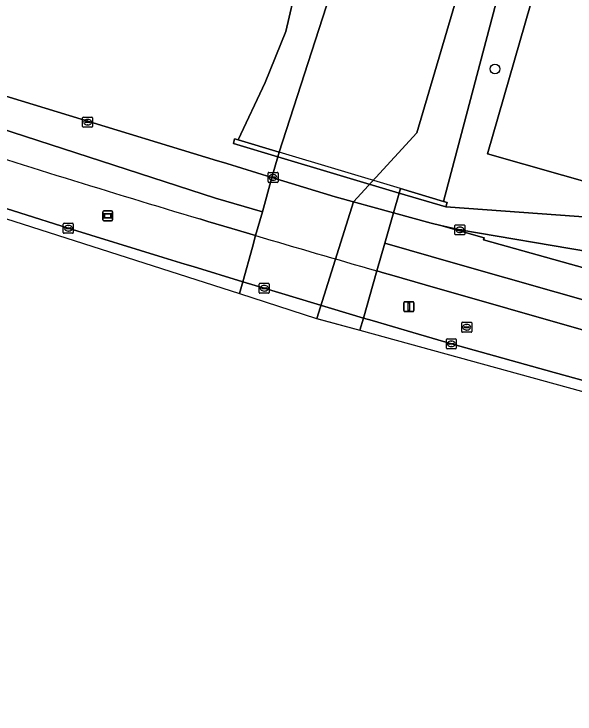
# Model space of a CAD drawing. Extents: x 160349 to 161355, y 381727 to 382854.
# Drawn here: x 160890.7 to 160946.9, y 381757.1 to 381827.3 of the extents above; entities that cross this region are included whole.
import ezdxf

# ---------------------------------------------------------------- set-up
doc = ezdxf.new("R2010")
doc.units = 0
for name, color, linetype in [('IMGEO_Berm_groen', 7, 'Continuous'), ('IMGEO_Boom', 7, 'Continuous'), ('IMGEO_Damwand', 7, 'Continuous'), ('IMGEO_Dek', 7, 'Continuous'), ('IMGEO_Kolk', 7, 'Continuous'), ('IMGEO_Lichtmast', 7, 'Continuous'), ('IMGEO_Muur', 7, 'Continuous'), ('IMGEO_Oever', 7, 'Continuous'), ('IMGEO_Reclamebord', 7, 'Continuous'), ('IMGEO_Rijbaan_lokaal_open', 7, 'Continuous'), ('IMGEO_Rijbaan_regionaal_gesloten', 7, 'Continuous'), ('IMGEO_Rioolput', 7, 'Continuous'), ('IMGEO_Waterloop', 7, 'Continuous')]:
    doc.layers.add(name, color=color, linetype=linetype)

msp = doc.modelspace()

# ---------------------------------------------------------------- linework, layer by layer
at = {"layer": 'IMGEO_Berm_groen'}
for points in [[(160874.61, 381823.892), (160876.277, 381823.35), (160877.954, 381822.806), (160879.633, 381822.264), (160881.312, 381821.723), (160911.049, 381812.628), (160911.199, 381812.582), (160912.006, 381812.335), (160916.52, 381810.954), (160917.099, 381813.02), (160912.664, 381814.345), (160912.778, 381814.826), (160913.119, 381814.723), (160915.846, 381820.469), (160917.908, 381825.573), (160919.024, 381830.373), (160921.221, 381836.997), (160921.385, 381838.108), (160921.14, 381838.181), (160921.275, 381838.582), (160921.347, 381838.81), (160920.416, 381839.11), (160919.146, 381839.478)], [(160858.899, 381817.836), (160859.834, 381817.52), (160871.295, 381813.795), (160874.644, 381812.707), (160878.421, 381811.48), (160886.388, 381808.942), (160896.106, 381805.852), (160905.633, 381802.923), (160907.798, 381802.262), (160908.624, 381802.01), (160913.589, 381800.492), (160914.56, 381803.958), (160914.885, 381805.118), (160912.495, 381805.827), (160910.107, 381806.539), (160909.698, 381806.662), (160909.288, 381806.785)], [(160968.212, 381803.174), (160949.123, 381806.886), (160933.937, 381807.99), (160929.277, 381809.382), (160928.71, 381807.401), (160932.464, 381806.365), (160933.449, 381806.136), (160935.353, 381805.692), (160948.353, 381803.497)], [(160914.885, 381805.118), (160914.56, 381803.958), (160913.589, 381800.492), (160915.74, 381799.835), (160925.69, 381796.849), (160926.671, 381800.278), (160927.043, 381801.579)], [(160991.391, 381783.679), (160975.091, 381788.007), (160956.489, 381793.125), (160931.884, 381800.19), (160928.535, 381801.152), (160927.789, 381801.365), (160927.043, 381801.579), (160926.671, 381800.278), (160925.69, 381796.849), (160926.548, 381796.592), (160930.623, 381795.399), (160934.496, 381794.266), (160944.804, 381791.38), (160955.238, 381788.501), (160975.051, 381783.045), (161000, 381776.575), (161004.806, 381775.329), (161013.857, 381773.047), (161021.895, 381771.107), (161034.81, 381768.047), (161052.872, 381763.904), (161072.941, 381759.468), (161075.725, 381758.865), (161078.51, 381758.267)]]:
    msp.add_lwpolyline(points, dxfattribs=at)
for points in [[(160938.111, 381813.319), (160943.527, 381832.138), (160940.3, 381833.109), (160940.24, 381832.92), (160940.164, 381832.54), (160940.051, 381832.573), (160933.701, 381808.533), (160934.072, 381808.421), (160933.937, 381807.99), (160949.123, 381806.886), (160968.212, 381803.174), (161006.205, 381792.846), (161020.522, 381789.636), (161020.574, 381789.834)], [(161000, 381815.484), (160959.076, 381827.464), (160953.539, 381829.1), (160949.016, 381830.451), (160943.975, 381832.003), (160943.527, 381832.138), (160938.111, 381813.319), (161020.574, 381789.834), (161021.554, 381793.587), (161023.358, 381800.919), (161025.079, 381808.054)], [(160917.099, 381813.02), (160916.52, 381810.954), (160922.867, 381809.013), (160928.71, 381807.401), (160929.277, 381809.382)]]:
    msp.add_lwpolyline(points, close=True, dxfattribs=at)
for centre, radius, start, end in [((161342.028, 383249.984), 1506.681, 252.236579, 253.308745), ((161347.921, 383270.13), 1527.672, 253.533106, 254.008022)]:
    msp.add_arc(centre, radius, start, end, dxfattribs=at)
at = {"layer": 'IMGEO_Boom'}
msp.add_circle((160938.864, 381821.827), 0.489, dxfattribs=at)
at = {"layer": 'IMGEO_Damwand'}
msp.add_lwpolyline([(160931.05, 381815.433), (160924.697, 381808.509)], dxfattribs=at)
at = {"layer": 'IMGEO_Dek'}
msp.add_lwpolyline([(160925.338, 381795.618), (160925.34, 381795.626), (160925.69, 381796.849), (160926.671, 381800.278), (160927.043, 381801.579), (160927.731, 381803.98), (160928.71, 381807.401), (160929.277, 381809.382), (160929.404, 381809.825), (160917.23, 381813.487), (160917.099, 381813.02), (160916.52, 381810.954), (160915.556, 381807.512), (160914.885, 381805.118), (160914.56, 381803.958), (160913.589, 381800.492), (160913.254, 381799.295), (160920.99, 381796.815)], close=True, dxfattribs=at)
at = {"layer": 'IMGEO_Kolk'}
for p, q in [((160897.545, 381816.066), (160897.545, 381816.918)), ((160897.62, 381816.992), (160898.472, 381816.992)), ((160898.033, 381816.772), (160898.058, 381816.772)), ((160898.546, 381816.918), (160898.546, 381816.066)), ((160898.472, 381815.992), (160897.62, 381815.992)), ((160897.804, 381816.486), (160897.804, 381816.498)), ((160898.242, 381816.449), (160897.844, 381816.449)), ((160897.847, 381816.535), (160898.245, 381816.535)), ((160898.056, 381816.212), (160898.031, 381816.212)), ((160898.288, 381816.498), (160898.288, 381816.486)), ((160916.128, 381810.528), (160916.128, 381811.38)), ((160916.203, 381811.454), (160917.055, 381811.454)), ((160916.43, 381810.997), (160916.828, 381810.997)), ((160916.616, 381811.234), (160916.641, 381811.234)), ((160917.129, 381811.38), (160917.129, 381810.528)), ((160917.055, 381810.454), (160916.203, 381810.454)), ((160916.387, 381810.948), (160916.387, 381810.96)), ((160916.825, 381810.911), (160916.427, 381810.911)), ((160916.639, 381810.674), (160916.614, 381810.674)), ((160916.871, 381810.96), (160916.871, 381810.948)), ((160895.605, 381805.427), (160895.605, 381806.279)), ((160895.68, 381806.353), (160896.532, 381806.353)), ((160896.093, 381806.133), (160896.118, 381806.133)), ((160896.606, 381806.279), (160896.606, 381805.427)), ((160934.852, 381805.266), (160934.852, 381806.118)), ((160934.927, 381806.192), (160935.779, 381806.192)), ((160935.853, 381806.118), (160935.853, 381805.266)), ((160895.864, 381805.847), (160895.864, 381805.859)), ((160896.302, 381805.81), (160895.904, 381805.81)), ((160895.907, 381805.896), (160896.305, 381805.896)), ((160896.116, 381805.573), (160896.091, 381805.573)), ((160896.348, 381805.859), (160896.348, 381805.847)), ((160935.111, 381805.686), (160935.111, 381805.698)), ((160935.549, 381805.649), (160935.151, 381805.649)), ((160935.154, 381805.735), (160935.552, 381805.735)), ((160935.363, 381805.412), (160935.338, 381805.412)), ((160935.34, 381805.972), (160935.365, 381805.972)), ((160935.595, 381805.698), (160935.595, 381805.686)), ((160896.532, 381805.353), (160895.68, 381805.353)), ((160935.779, 381805.192), (160934.927, 381805.192)), ((160915.24, 381799.41), (160915.24, 381800.262)), ((160915.315, 381800.336), (160916.167, 381800.336)), ((160915.499, 381799.83), (160915.499, 381799.842)), ((160915.937, 381799.793), (160915.539, 381799.793)), ((160915.542, 381799.879), (160915.94, 381799.879)), ((160915.728, 381800.116), (160915.753, 381800.116)), ((160915.983, 381799.842), (160915.983, 381799.83)), ((160916.241, 381800.262), (160916.241, 381799.41)), ((160916.167, 381799.336), (160915.315, 381799.336)), ((160915.751, 381799.556), (160915.726, 381799.556)), ((160933.995, 381793.84), (160933.995, 381794.692)), ((160934.07, 381794.766), (160934.922, 381794.766)), ((160934.254, 381794.26), (160934.254, 381794.272)), ((160934.692, 381794.223), (160934.294, 381794.223)), ((160934.297, 381794.309), (160934.695, 381794.309)), ((160934.483, 381794.546), (160934.508, 381794.546)), ((160934.738, 381794.272), (160934.738, 381794.26)), ((160934.996, 381794.692), (160934.996, 381793.84)), ((160934.922, 381793.766), (160934.07, 381793.766)), ((160934.506, 381793.986), (160934.481, 381793.986))]:
    msp.add_line(p, q, dxfattribs=at)
for points in [[(160897.545, 381816.066), (160897.545, 381816.918)], [(160897.62, 381816.992), (160898.472, 381816.992)], [(160898.546, 381816.918), (160898.546, 381816.066)], [(160898.472, 381815.992), (160897.62, 381815.992)], [(160916.128, 381810.528), (160916.128, 381811.38)], [(160916.203, 381811.454), (160917.055, 381811.454)], [(160917.129, 381811.38), (160917.129, 381810.528)], [(160917.055, 381810.454), (160916.203, 381810.454)], [(160895.605, 381805.427), (160895.605, 381806.279)], [(160895.68, 381806.353), (160896.532, 381806.353)], [(160896.606, 381806.279), (160896.606, 381805.427)], [(160934.852, 381805.266), (160934.852, 381806.118)], [(160934.927, 381806.192), (160935.779, 381806.192)], [(160935.853, 381806.118), (160935.853, 381805.266)], [(160896.532, 381805.353), (160895.68, 381805.353)], [(160935.779, 381805.192), (160934.927, 381805.192)], [(160915.24, 381799.41), (160915.24, 381800.262)], [(160915.315, 381800.336), (160916.167, 381800.336)], [(160916.241, 381800.262), (160916.241, 381799.41)], [(160916.167, 381799.336), (160915.315, 381799.336)], [(160933.995, 381793.84), (160933.995, 381794.692)], [(160934.07, 381794.766), (160934.922, 381794.766)], [(160934.996, 381794.692), (160934.996, 381793.84)], [(160934.922, 381793.766), (160934.07, 381793.766)]]:
    msp.add_lwpolyline(points, dxfattribs=at)
for centre, radius, start, end in [((160897.622, 381816.916), 0.0765, 91.55205, 178.44795), ((160897.622, 381816.916), 0.0765, 91.55205, 178.44795), ((160898.47, 381816.916), 0.0765, 1.55205, 88.44795), ((160898.47, 381816.916), 0.0765, 1.55205, 88.44795), ((160897.622, 381816.068), 0.0765, 181.55205, 268.44795), ((160897.622, 381816.068), 0.0765, 181.55205, 268.44795), ((160897.844, 381816.495), 0.0403, 85.87752, 175.75265), ((160897.841, 381816.485), 0.0366, 178.93798, 274.71019), ((160898.245, 381816.492), 0.043, 264.86636, 352.45326), ((160898.249, 381816.497), 0.0386, 1.73085, 96.63898), ((160898.47, 381816.068), 0.0765, 271.55205, 358.44795), ((160898.47, 381816.068), 0.0765, 271.55205, 358.44795), ((160916.205, 381811.378), 0.0765, 91.55205, 178.44795), ((160916.205, 381811.378), 0.0765, 91.55205, 178.44795), ((160916.427, 381810.957), 0.0403, 85.87752, 175.75265), ((160916.832, 381810.959), 0.0386, 1.73085, 96.63898), ((160917.053, 381811.378), 0.0765, 1.55205, 88.44795), ((160917.053, 381811.378), 0.0765, 1.55205, 88.44795), ((160916.205, 381810.53), 0.0765, 181.55205, 268.44795), ((160916.205, 381810.53), 0.0765, 181.55205, 268.44795), ((160916.424, 381810.947), 0.0366, 178.93798, 274.71019), ((160916.828, 381810.954), 0.043, 264.86636, 352.45326), ((160917.053, 381810.53), 0.0765, 271.55205, 358.44795), ((160917.053, 381810.53), 0.0765, 271.55205, 358.44795), ((160895.682, 381806.277), 0.0765, 91.55205, 178.44795), ((160895.682, 381806.277), 0.0765, 91.55205, 178.44795), ((160896.53, 381806.277), 0.0765, 1.55205, 88.44795), ((160896.53, 381806.277), 0.0765, 1.55205, 88.44795), ((160934.929, 381806.116), 0.0765, 91.55205, 178.44795), ((160934.929, 381806.116), 0.0765, 91.55205, 178.44795), ((160935.777, 381806.116), 0.0765, 1.55205, 88.44795), ((160935.777, 381806.116), 0.0765, 1.55205, 88.44795), ((160895.682, 381805.429), 0.0765, 181.55205, 268.44795), ((160895.682, 381805.429), 0.0765, 181.55205, 268.44795), ((160895.904, 381805.856), 0.0403, 85.87752, 175.75265), ((160895.901, 381805.846), 0.0366, 178.93798, 274.71019), ((160896.305, 381805.853), 0.043, 264.86636, 352.45326), ((160896.309, 381805.858), 0.0386, 1.73085, 96.63898), ((160896.53, 381805.429), 0.0765, 271.55205, 358.44795), ((160896.53, 381805.429), 0.0765, 271.55205, 358.44795), ((160935.151, 381805.695), 0.0403, 85.87752, 175.75265), ((160935.148, 381805.685), 0.0366, 178.93798, 274.71019), ((160935.552, 381805.692), 0.043, 264.86636, 352.45326), ((160935.556, 381805.697), 0.0386, 1.73085, 96.63898), ((160934.929, 381805.268), 0.0765, 181.55205, 268.44795), ((160934.929, 381805.268), 0.0765, 181.55205, 268.44795), ((160935.777, 381805.268), 0.0765, 271.55205, 358.44795), ((160935.777, 381805.268), 0.0765, 271.55205, 358.44795), ((160915.317, 381800.26), 0.0765, 91.55205, 178.44795), ((160915.317, 381800.26), 0.0765, 91.55205, 178.44795), ((160915.539, 381799.839), 0.0403, 85.87752, 175.75265), ((160915.536, 381799.829), 0.0366, 178.93798, 274.71019), ((160915.94, 381799.836), 0.043, 264.86636, 352.45326), ((160915.944, 381799.841), 0.0386, 1.73085, 96.63898), ((160916.165, 381800.26), 0.0765, 1.55205, 88.44795), ((160916.165, 381800.26), 0.0765, 1.55205, 88.44795), ((160915.317, 381799.412), 0.0765, 181.55205, 268.44795), ((160915.317, 381799.412), 0.0765, 181.55205, 268.44795), ((160916.165, 381799.412), 0.0765, 271.55205, 358.44795), ((160916.165, 381799.412), 0.0765, 271.55205, 358.44795), ((160934.072, 381794.69), 0.0765, 91.55205, 178.44795), ((160934.072, 381794.69), 0.0765, 91.55205, 178.44795), ((160934.294, 381794.269), 0.0403, 85.87752, 175.75265), ((160934.291, 381794.259), 0.0366, 178.93798, 274.71019), ((160934.695, 381794.266), 0.043, 264.86636, 352.45326), ((160934.699, 381794.271), 0.0386, 1.73085, 96.63898), ((160934.92, 381794.69), 0.0765, 1.55205, 88.44795), ((160934.92, 381794.69), 0.0765, 1.55205, 88.44795), ((160934.072, 381793.842), 0.0765, 181.55205, 268.44795), ((160934.072, 381793.842), 0.0765, 181.55205, 268.44795), ((160934.92, 381793.842), 0.0765, 271.55205, 358.44795), ((160934.92, 381793.842), 0.0765, 271.55205, 358.44795)]:
    msp.add_arc(centre, radius, start, end, dxfattribs=at)
for centre, major_axis, ratio, start_param, end_param in [((160898.032, 381816.492), (-0.387, 0.002), 0.722429, 4.712389, 7.853982), ((160898.057, 381816.492), (-0.39, 0.002), 0.717154, 1.570796, 4.712389), ((160916.615, 381810.954), (-0.387, 0.002), 0.722429, 4.712389, 7.853982), ((160916.64, 381810.954), (-0.39, 0.002), 0.717154, 1.570796, 4.712389), ((160896.092, 381805.853), (-0.387, 0.002), 0.722429, 4.712389, 7.853982), ((160896.117, 381805.853), (-0.39, 0.002), 0.717154, 1.570796, 4.712389), ((160935.339, 381805.692), (-0.387, 0.002), 0.722429, 4.712389, 7.853982), ((160935.364, 381805.692), (-0.39, 0.002), 0.717154, 1.570796, 4.712389), ((160915.727, 381799.836), (-0.387, 0.002), 0.722429, 4.712389, 7.853982), ((160915.752, 381799.836), (-0.39, 0.002), 0.717154, 1.570796, 4.712389), ((160934.482, 381794.266), (-0.387, 0.002), 0.722429, 4.712389, 7.853982), ((160934.507, 381794.266), (-0.39, 0.002), 0.717154, 1.570796, 4.712389)]:
    msp.add_ellipse(centre, major_axis=major_axis, ratio=ratio, start_param=start_param, end_param=end_param, dxfattribs=at)
at = {"layer": 'IMGEO_Lichtmast'}
for p, q in [((160929.749, 381797.589), (160929.749, 381798.389)), ((160929.749, 381798.389), (160929.749, 381797.589)), ((160929.849, 381798.489), (160930.639, 381798.489)), ((160930.639, 381798.489), (160929.849, 381798.489)), ((160930.739, 381798.389), (160930.739, 381797.589)), ((160930.739, 381797.589), (160930.739, 381798.389)), ((160930.639, 381797.489), (160929.849, 381797.489)), ((160929.849, 381797.489), (160930.639, 381797.489))]:
    msp.add_line(p, q, dxfattribs=at)
msp.add_lwpolyline([(160930.169, 381798.364), (160930.319, 381798.364), (160930.319, 381797.614), (160930.169, 381797.614), (160930.169, 381798.364)], dxfattribs=at)
for centre, start, end in [((160929.849, 381798.389), 90, 180), ((160929.849, 381798.389), 90, 180), ((160930.639, 381798.389), 0, 90), ((160930.639, 381798.389), 360, 90), ((160929.849, 381797.589), 180, 270), ((160929.849, 381797.589), 180, 270), ((160930.639, 381797.589), 270, 0), ((160930.639, 381797.589), 270, 0)]:
    msp.add_arc(centre, 0.1, start, end, dxfattribs=at)
at = {"layer": 'IMGEO_Muur'}
for points in [[(160912.664, 381814.345), (160917.099, 381813.02), (160917.23, 381813.487), (160913.119, 381814.723), (160912.778, 381814.826)], [(160929.277, 381809.382), (160929.404, 381809.825), (160917.23, 381813.487), (160917.099, 381813.02)], [(160933.937, 381807.99), (160934.072, 381808.421), (160933.701, 381808.533), (160929.404, 381809.825), (160929.277, 381809.382)]]:
    msp.add_lwpolyline(points, close=True, dxfattribs=at)
at = {"layer": 'IMGEO_Oever'}
for points in [[(160925.338, 381795.618), (160925.34, 381795.626), (160925.69, 381796.849), (160926.671, 381800.278), (160927.043, 381801.579), (160927.842, 381804.369), (160928.71, 381807.401), (160929.277, 381809.382), (160929.404, 381809.825), (160933.701, 381808.533), (160940.051, 381832.573), (160936.4, 381833.656), (160936.529, 381834.028), (160936.596, 381834.223), (160938.974, 381841.101), (160940.127, 381844.439), (160940.248, 381844.788), (160942.86, 381844.022), (160942.26, 381878.277)], [(160940.779, 381877.003), (160940.315, 381848.832), (160935.964, 381845.16), (160933.081, 381835.28), (160935.246, 381829.726), (160931.05, 381815.433), (160924.697, 381808.509), (160921.018, 381796.807), (160925.338, 381795.618)]]:
    msp.add_lwpolyline(points, dxfattribs=at)
msp.add_lwpolyline([(160924.843, 381837.083), (160921.385, 381838.108), (160921.221, 381836.997), (160919.024, 381830.373), (160917.908, 381825.573), (160915.846, 381820.469), (160913.119, 381814.723), (160917.23, 381813.487)], close=True, dxfattribs=at)
at = {"layer": 'IMGEO_Reclamebord'}
for p, q in [((160899.563, 381806.707), (160899.563, 381807.507)), ((160899.563, 381807.507), (160899.563, 381806.707)), ((160899.663, 381807.607), (160900.453, 381807.607)), ((160900.453, 381807.607), (160899.663, 381807.607)), ((160900.553, 381807.507), (160900.553, 381806.707)), ((160900.553, 381806.707), (160900.553, 381807.507)), ((160900.453, 381806.607), (160899.663, 381806.607)), ((160899.663, 381806.607), (160900.453, 381806.607))]:
    msp.add_line(p, q, dxfattribs=at)
for points in [[(160899.664, 381807.339), (160900.452, 381807.339), (160900.452, 381806.875), (160899.664, 381806.875), (160899.664, 381807.339)], [(160899.729, 381807.274), (160899.729, 381806.94), (160900.387, 381806.94), (160900.387, 381807.274), (160899.729, 381807.274)]]:
    msp.add_lwpolyline(points, dxfattribs=at)
for centre, start, end in [((160899.663, 381807.507), 90, 180), ((160899.663, 381807.507), 90, 180), ((160900.453, 381807.507), 0, 90), ((160900.453, 381807.507), 360, 90), ((160899.663, 381806.707), 180, 270), ((160899.663, 381806.707), 180, 270), ((160900.453, 381806.707), 270, 0), ((160900.453, 381806.707), 270, 0)]:
    msp.add_arc(centre, 0.1, start, end, dxfattribs=at)
at = {"layer": 'IMGEO_Rijbaan_lokaal_open'}
msp.add_lwpolyline([(160948.353, 381803.497), (160935.353, 381805.692), (160933.449, 381806.136), (160937.789, 381804.885), (160937.713, 381804.683), (160966.763, 381796.568)], dxfattribs=at)
at = {"layer": 'IMGEO_Rijbaan_regionaal_gesloten'}
for points in [[(160881.312, 381821.723), (160879.633, 381822.264), (160877.954, 381822.806), (160876.277, 381823.35), (160874.61, 381823.892), (160873.607, 381820.906), (160879.042, 381819.185), (160910.871, 381808.871), (160915.556, 381807.512), (160916.52, 381810.954), (160912.006, 381812.335), (160911.199, 381812.582), (160911.049, 381812.628)], [(160913.254, 381799.295), (160920.99, 381796.815), (160925.338, 381795.618), (160925.34, 381795.626), (160925.69, 381796.849), (160915.74, 381799.835), (160913.589, 381800.492)], [(161078.296, 381757.139), (161078.51, 381758.267), (161075.725, 381758.865), (161072.941, 381759.468), (161052.872, 381763.904), (161034.81, 381768.047), (161021.895, 381771.107), (161013.857, 381773.047), (161004.806, 381775.329), (161000, 381776.575), (160975.051, 381783.045), (160955.238, 381788.501), (160944.804, 381791.38), (160934.496, 381794.266), (160930.623, 381795.399), (160926.548, 381796.592), (160925.69, 381796.849), (160925.34, 381795.626), (160925.338, 381795.618), (160996.588, 381775.997), (161069.032, 381759.043)]]:
    msp.add_lwpolyline(points, close=True, dxfattribs=at)
for points in [[(160846.322, 381820.755), (160913.254, 381799.295), (160913.589, 381800.492), (160908.624, 381802.01), (160907.798, 381802.262), (160905.633, 381802.923), (160896.106, 381805.852), (160886.388, 381808.942)], [(160909.288, 381806.785), (160909.698, 381806.662), (160910.107, 381806.539), (160912.495, 381805.827), (160914.885, 381805.118), (160915.556, 381807.512), (160910.871, 381808.871), (160879.042, 381819.185)], [(160927.043, 381801.579), (160927.731, 381803.98), (160928.71, 381807.401), (160922.867, 381809.013), (160916.52, 381810.954), (160915.556, 381807.512), (160914.885, 381805.118)], [(160966.763, 381796.568), (160937.713, 381804.683), (160937.789, 381804.885), (160933.449, 381806.136), (160932.464, 381806.365), (160928.71, 381807.401), (160927.842, 381804.369), (160934.913, 381802.319), (160955.092, 381796.584), (160981.896, 381789.212), (161026.922, 381777.888), (161049.977, 381772.492), (161074.156, 381767.125), (161079.963, 381765.932), (161080.529, 381768.918), (161074.955, 381770.078), (161045.737, 381776.58), (161020.075, 381782.715)], [(160981.896, 381789.212), (160955.092, 381796.584), (160934.913, 381802.319), (160927.842, 381804.369), (160927.043, 381801.579), (160927.789, 381801.365), (160928.535, 381801.152), (160931.884, 381800.19), (160956.489, 381793.125), (160975.091, 381788.007), (160991.391, 381783.679), (161022.791, 381775.836), (161050.149, 381769.388)]]:
    msp.add_lwpolyline(points, dxfattribs=at)
for centre, radius, start, end in [((161342.028, 383249.984), 1506.681, 252.236579, 253.308745), ((161347.921, 383270.13), 1527.672, 253.533106, 254.008022)]:
    msp.add_arc(centre, radius, start, end, dxfattribs=at)
at = {"layer": 'IMGEO_Rioolput'}
for p, q in [((160935.541, 381795.5), (160935.541, 381796.352)), ((160935.616, 381796.426), (160936.468, 381796.426)), ((160936.542, 381796.352), (160936.542, 381795.5)), ((160935.8, 381795.92), (160935.8, 381795.932)), ((160936.238, 381795.883), (160935.84, 381795.883)), ((160935.843, 381795.969), (160936.241, 381795.969)), ((160936.052, 381795.646), (160936.027, 381795.646)), ((160936.029, 381796.206), (160936.054, 381796.206)), ((160936.284, 381795.932), (160936.284, 381795.92)), ((160936.468, 381795.426), (160935.616, 381795.426))]:
    msp.add_line(p, q, dxfattribs=at)
for points in [[(160935.541, 381795.5), (160935.541, 381796.352)], [(160935.616, 381796.426), (160936.468, 381796.426)], [(160936.542, 381796.352), (160936.542, 381795.5)], [(160936.468, 381795.426), (160935.616, 381795.426)]]:
    msp.add_lwpolyline(points, dxfattribs=at)
for centre, radius, start, end in [((160935.618, 381796.35), 0.0765, 91.55205, 178.44795), ((160935.618, 381796.35), 0.0765, 91.55205, 178.44795), ((160936.466, 381796.35), 0.0765, 1.55205, 88.44795), ((160936.466, 381796.35), 0.0765, 1.55205, 88.44795), ((160935.84, 381795.929), 0.0403, 85.87752, 175.75265), ((160935.837, 381795.919), 0.0366, 178.93798, 274.71019), ((160936.241, 381795.926), 0.043, 264.86636, 352.45326), ((160936.245, 381795.931), 0.0386, 1.73085, 96.63898), ((160935.618, 381795.502), 0.0765, 181.55205, 268.44795), ((160935.618, 381795.502), 0.0765, 181.55205, 268.44795), ((160936.466, 381795.502), 0.0765, 271.55205, 358.44795), ((160936.466, 381795.502), 0.0765, 271.55205, 358.44795)]:
    msp.add_arc(centre, radius, start, end, dxfattribs=at)
for centre, major_axis, ratio, start_param, end_param in [((160936.028, 381795.926), (-0.387, 0.002), 0.722429, 4.712389, 7.853982), ((160936.053, 381795.926), (-0.39, 0.002), 0.717154, 1.570796, 4.712389)]:
    msp.add_ellipse(centre, major_axis=major_axis, ratio=ratio, start_param=start_param, end_param=end_param, dxfattribs=at)
at = {"layer": 'IMGEO_Waterloop'}
for points in [[(160927.684, 381887.958), (160927.308, 381885.942), (160927.173, 381883.171), (160927.579, 381879.791), (160927.443, 381877.222), (160927.714, 381874.518), (160927.984, 381860.863), (160927.786, 381848.446), (160927.69, 381848.074), (160926.785, 381844.58), (160925.005, 381837.709), (160924.947, 381837.486), (160924.843, 381837.083), (160917.23, 381813.487), (160917.099, 381813.02), (160916.52, 381810.954), (160915.556, 381807.512), (160914.885, 381805.118), (160914.56, 381803.958), (160913.589, 381800.492), (160913.254, 381799.295)], [(160913.254, 381799.295), (160920.99, 381796.815), (160921.018, 381796.807), (160924.697, 381808.509), (160931.05, 381815.433), (160935.246, 381829.726), (160933.081, 381835.28), (160935.964, 381845.16), (160940.315, 381848.832), (160940.779, 381877.003)]]:
    msp.add_lwpolyline(points, dxfattribs=at)

doc.saveas('drawing.dxf')
